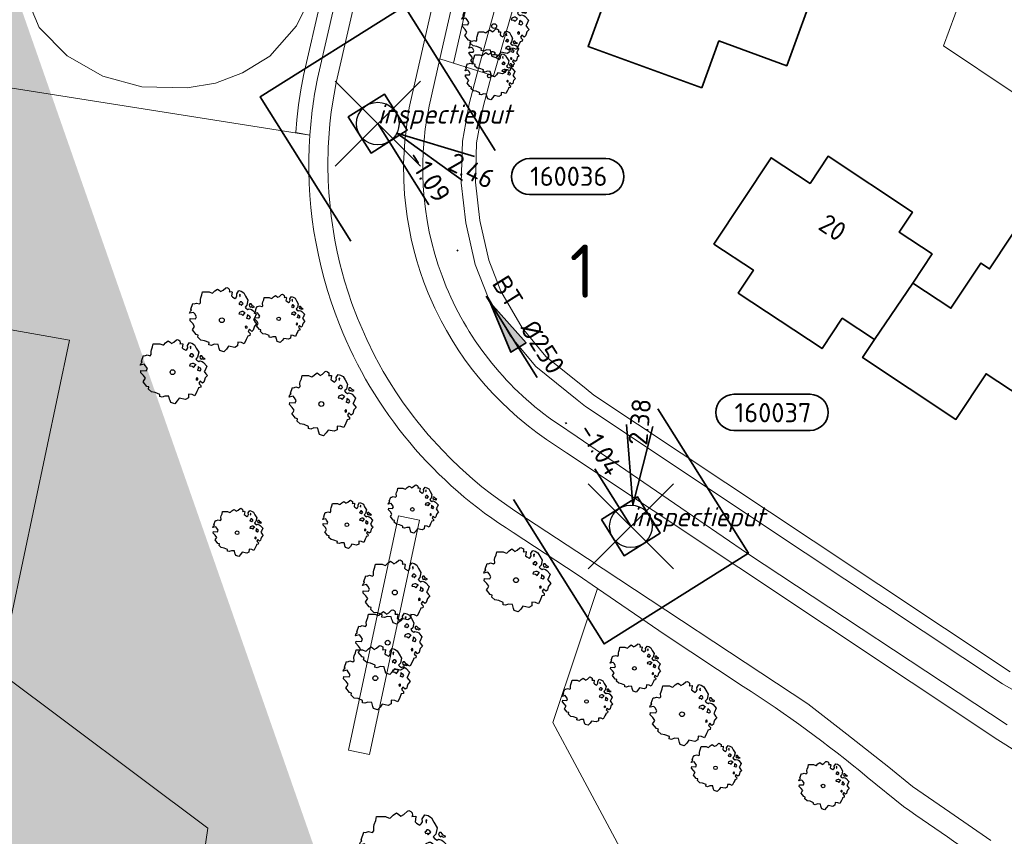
# Model space of a CAD drawing. Header units: metres. Extents: x 152391 to 157968, y 462336 to 467280.
# Tile 438 of 656: x 153961 to 154030, y 466392 to 466449. Entities that reach past the tile are written whole.
import ezdxf
from ezdxf.enums import TextEntityAlignment as Align

# ---------------------------------------------------------------- set-up
doc = ezdxf.new("R2010")
doc.units = ezdxf.units.M
doc.header["$LTSCALE"] = 0.75
doc.header["$PDMODE"] = 3
doc.header["$PDSIZE"] = 3
doc.linetypes.add('RI-VWA_BETON', pattern=[19, 9, -5, 0, -5])
doc.layers.get('0').update_dxf_attribs({"lineweight": 25})
doc.layers.get('defpoints').update_dxf_attribs({"lineweight": 25})
for name, color, linetype, lineweight in [('B-GV-GR-BOOM-S', 252, 'Continuous', 25), ('B-WE-GR-BEPLANTING_CULTUUR_BOSPLANTSOEN-GV', 251, 'Continuous', 18), ('B-WE-GR-GROENVOORZIENING-GV', 251, 'Continuous', 18), ('B-WE-GR-HAAG-GV', 251, 'Continuous', 13), ('B-WE-GR-HOUTOPSTAND_LOOF-GV', 251, 'Continuous', 13), ('B-WE-OG-BEBOUWING-GV', 6, 'Continuous', 35), ('B-WE-OG-BEBOUWING-T18', 1, 'Continuous', 18), ('B-WE-OG-TERREIN_CULTUURSCHEIDING-GV', 251, 'Continuous', 18), ('B-WE-OG-WATER_SLOOT-GV', 251, 'Continuous', 18), ('B-WE-VH-VERHARDING_ASFALT-GV', 251, 'Continuous', 18), ('B-WE-VH-VERHARDING_BETONSTRAATSTEEN-GV', 251, 'Continuous', 18), ('N-OI-RI-T50', 130, 'Continuous', 50), ('N-OI-RI-VWA_PUTNUMMER-S @ 0.75', 36, 'Continuous', 35), ('N-OI-RI-VWA_RIOOLPUT_INSPECTIEPUT-S', 36, 'Continuous', 35), ('N-OI-RI-VWA_STROOMRICHTING-S @ 0.75', 36, 'Continuous', 35), ('N-OI-RI-VWA_TRANSPORTLEIDING_BETON_250-G', 36, 'RI-VWA_BETON', 35), ('N-RO-KG-GRENS_WERK-G', 7, 'XX-WERKGRENS', 35)]:
    doc.layers.add(name, color=color, linetype=linetype, lineweight=lineweight)
doc.layers.add('inspectieput', color=7, linetype='Continuous', plot=False)
doc.layers.add('X-XX-AL-TEKENBLAD_HULPLIJN-G', color=7, linetype='Continuous', lineweight=18, plot=False)
doc.styles.add('ARIAL', font='arialbd.ttf')
doc.styles.add('NLCS-ISO', font='isocpeur.ttf')
doc.styles.add('NLCS-ISO-M750-T18', font='NLCS-ISO.ttf', dxfattribs={"height": 1.35})
doc.styles.add('NLCS-ISO-M750-T18_CURSIEF', font='NLCS-ISO.ttf', dxfattribs={"oblique": 15, "height": 1.35})
doc.styles.add('NLCS-ISO-M750-T50', font='NLCS-ISO.ttf', dxfattribs={"height": 3.75})
doc.linetypes.add('XX-WERKGRENS', pattern='A,0,[137,NLCS.SHX,S=0.1,R=0,X=-1.1,Y=-1.35],-6', length=6)

# ---------------------------------------------------------------- blocks, each defined once
blk = doc.blocks.new('*U101')
at = {"ltscale": 0.1}
blk.add_hatch(color=256, dxfattribs=at).paths.add_polyline_path([(-2.5, 0), (2.5, -0.833), (2.5, 0.833)])
at = {"ltscale": 0.1, "flags": 128}
blk.add_lwpolyline([(-2.5, 0), (2.5, -0.833), (2.5, 0.833)], close=True, dxfattribs=at)
at = {"ltscale": 0.1, "style": 'NLCS-ISO'}
for tag, p in [('MAT', (-1, 0.5)), ('BOBL', (-12.986, 0))]:
    blk.add_attdef(tag, text='', height=1.8, dxfattribs=at).set_placement(p, align=Align.BOTTOM_RIGHT)
for tag, p in [('DIA', (1, 0.5)), ('BOBR', (12.04, 0))]:
    blk.add_attdef(tag, text='', height=1.8, dxfattribs=at).set_placement(p, align=Align.BOTTOM_LEFT)
at = {"layer": 'defpoints', "ltscale": 0.1, "style": 'NLCS-ISO', "flags": 1}
blk.add_attdef('JVA', text='', height=1.8, dxfattribs=at).set_placement((0, -1), align=Align.TOP_CENTER)
blk = doc.blocks.new('B-SRI-PUT_VWA-SO')
at = {"flags": 128}
blk.add_lwpolyline([(-2, 2), (2, 2), (2, -2), (-2, -2)], close=True, dxfattribs=at)
at = {"lineweight": -3, "flags": 128}
blk.add_lwpolyline([(2, -2), (2, 2), (-2, 2), (-2, -2)], close=True, dxfattribs=at)
at = {"lineweight": -3}
blk.add_circle((0, 0), 2, dxfattribs=at)
blk = doc.blocks.new('*U237')
for q in [(-0.422, 9.573), (2.068, 9.356)]:
    blk.add_line((0.173, 1.992), q)
blk.add_lwpolyline([(16.81, 12.391), (9.652, 12.391, 1), (9.652, 9.007), (16.81, 9.007, 1)], format="xyb", close=True)
at = {"ltscale": 0.1, "style": 'NLCS-ISO'}
blk.add_attdef('PUTHGT', text='', height=1.8, rotation=85.02981, dxfattribs=at).set_placement((0.635, 7.622), align=Align.MIDDLE_LEFT)
blk.add_attdef('PUTNR', text='', height=1.8, dxfattribs=at).set_placement((13.333, 10.667), align=Align.MIDDLE_CENTER)
blk = doc.blocks.new('*U236')
for q in [(7.957, -5.339), (9.067, -3.099)]:
    blk.add_line((1.792, -0.888), q)
blk.add_lwpolyline([(21.399, -6.668), (14.241, -6.668, -1), (14.241, -3.284), (21.399, -3.284, -1)], format="xyb", close=True)
at = {"ltscale": 0.1, "style": 'NLCS-ISO'}
blk.add_attdef('PUTHGT', text='', height=1.8, rotation=333.63607, dxfattribs=at).set_placement((6.84, -3.421), align=Align.MIDDLE_LEFT)
blk.add_attdef('PUTNR', text='', height=1.8, dxfattribs=at).set_placement((17.923, -3.144), align=Align.MIDDLE_CENTER)
blk = doc.blocks.new('wg')
at = {"layer": 'N-RO-KG-GRENS_WERK-G', "ltscale": 0.5, "flags": 128}
blk.add_lwpolyline([(6, 6), (-6, 6), (-6, -6), (6, -6)], dxfattribs=at)
blk = doc.blocks.new('ACMAP_ANN_TEMPLATE_type knoop')
at = {"layer": 'defpoints', "style": 'NLCS-ISO-M750-T18_CURSIEF', "oblique": 15}
blk.add_attdef('type_knoop', (0, 0), '', height=1.35, dxfattribs=at)
blk = doc.blocks.new('SGR-BOOM_21_30')
at = {"linetype": 'Continuous'}
for p, q in [((-1.051, 1.335), (-1.016, 1.499)), ((-1.016, 1.499), (-0.668, 1.499)), ((-0.668, 1.499), (-0.516, 1.433)), ((-0.516, 1.433), (-0.47, 1.45)), ((-0.47, 1.45), (-0.365, 1.548)), ((-0.365, 1.548), (-0.226, 1.647)), ((-0.226, 1.647), (-0.133, 1.581)), ((-0.133, 1.581), (-0.063, 1.515)), ((-0.063, 1.515), (0.065, 1.581)), ((0.065, 1.581), (0.205, 1.712)), ((0.205, 1.712), (0.263, 1.729)), ((0.263, 1.729), (0.333, 1.696)), ((0.333, 1.696), (0.391, 1.647)), ((0.402, 1.532), (0.379, 1.499)), ((0.379, 1.499), (0.53, 1.515)), ((0.391, 1.647), (0.402, 1.532)), ((0.542, 1.483), (0.507, 1.285)), ((0.53, 1.515), (0.542, 1.483)), ((0.786, 1.4), (0.891, 1.565)), ((0.798, 1.285), (0.786, 1.4)), ((0.891, 1.565), (1.019, 1.532)), ((1.019, 1.532), (1.158, 1.45)), ((1.158, 1.45), (1.251, 1.269)), ((-1.633, 0.579), (-1.528, 0.875)), ((-1.528, 0.875), (-1.458, 0.858)), ((-1.458, 0.858), (-1.342, 0.908)), ((-1.342, 0.908), (-1.179, 0.858)), ((-1.179, 0.858), (-1.121, 0.924)), ((-1.133, 1.088), (-1.109, 1.187)), ((-1.121, 0.924), (-1.133, 1.088)), ((-1.109, 1.187), (-1.051, 1.335)), ((0.507, 1.285), (0.565, 1.236)), ((0.565, 1.236), (0.693, 1.154)), ((0.693, 1.154), (0.751, 1.203)), ((0.751, 1.203), (0.798, 1.285)), ((0.937, 0.908), (0.891, 0.875)), ((0.891, 0.875), (0.926, 0.825)), ((0.972, 1.368), (0.926, 1.335)), ((0.926, 1.335), (0.949, 1.253)), ((0.926, 0.825), (0.984, 0.842)), ((0.972, 0.973), (0.937, 0.908)), ((0.949, 1.253), (0.961, 1.236)), ((0.961, 1.269), (0.972, 1.368)), ((1.03, 0.973), (0.972, 0.973)), ((0.984, 0.842), (1.03, 0.776)), ((1.077, 0.94), (1.03, 0.973)), ((1.03, 0.776), (1.077, 0.842)), ((1.124, 0.875), (1.077, 0.94)), ((1.077, 0.842), (1.124, 0.875)), ((1.321, 0.793), (1.228, 0.694)), ((1.228, 0.694), (1.275, 0.628)), ((1.251, 1.269), (1.379, 1.055)), ((1.379, 1.055), (1.321, 0.793)), ((1.472, 0.858), (1.438, 0.809)), ((1.438, 0.809), (1.461, 0.743)), ((1.461, 0.743), (1.531, 0.694)), ((1.542, 0.858), (1.472, 0.858)), ((1.531, 0.727), (1.635, 0.678)), ((1.531, 0.694), (1.542, 0.727)), ((1.624, 0.76), (1.542, 0.858)), ((1.728, 0.71), (1.624, 0.76)), ((1.635, 0.678), (1.728, 0.71)), ((-1.703, 0.365), (-1.656, 0.48)), ((-1.493, 0.415), (-1.703, 0.365)), ((-1.679, -0.029), (-1.668, 0.086)), ((-1.668, 0.086), (-1.389, 0.07)), ((-1.656, 0.48), (-1.598, 0.53)), ((-1.598, 0.53), (-1.633, 0.579)), ((-1.423, 0.333), (-1.493, 0.415)), ((-1.33, 0.185), (-1.423, 0.333)), ((-1.389, 0.07), (-1.33, 0.185)), ((0.926, 0.415), (0.891, 0.333)), ((0.891, 0.333), (1.03, 0.316)), ((1.054, 0.464), (0.926, 0.415)), ((1.03, 0.316), (1.112, 0.251)), ((1.112, 0.464), (1.054, 0.464)), ((1.217, 0.398), (1.112, 0.464)), ((1.112, 0.251), (1.205, 0.365)), ((1.205, 0.365), (1.24, 0.415)), ((1.275, 0.628), (1.379, 0.563)), ((1.344, 0.185), (1.31, 0.103)), ((1.434, 0.049), (1.31, 0.103)), ((1.356, 0.3), (1.344, 0.234)), ((1.344, 0.234), (1.344, 0.185)), ((1.426, 0.234), (1.356, 0.3)), ((1.379, 0.563), (1.438, 0.595)), ((1.472, 0.201), (1.426, 0.234)), ((1.434, 0.049), (1.507, 0.136)), ((1.438, 0.595), (1.565, 0.563)), ((1.507, 0.136), (1.472, 0.201)), ((1.565, 0.563), (1.635, 0.513)), ((1.635, 0.513), (1.81, 0.316)), ((1.717, 0.103), (1.67, 0.037)), ((1.67, 0.037), (1.763, -0.094)), ((1.81, 0.316), (1.717, 0.103)), ((-1.54, -0.177), (-1.679, -0.029)), ((-1.551, -0.505), (-1.493, -0.423)), ((-1.354, -0.752), (-1.551, -0.505)), ((-1.435, -0.324), (-1.54, -0.177)), ((-1.493, -0.423), (-1.435, -0.324)), ((1.286, -0.292), (1.24, -0.357)), ((1.24, -0.357), (1.251, -0.423)), ((1.263, -0.423), (1.333, -0.407)), ((1.333, -0.341), (1.286, -0.292)), ((1.333, -0.407), (1.333, -0.341)), ((1.461, -0.472), (1.391, -0.587)), ((1.391, -0.587), (1.426, -0.637)), ((1.426, -0.637), (1.496, -0.702)), ((1.577, -0.587), (1.461, -0.472)), ((1.658, -0.522), (1.577, -0.587)), ((1.682, -0.423), (1.658, -0.522)), ((1.717, -0.308), (1.682, -0.423)), ((1.845, -0.177), (1.717, -0.308)), ((1.763, -0.094), (1.845, -0.177)), ((-1.249, -0.784), (-1.354, -0.752)), ((-1.272, -0.899), (-1.249, -0.784)), ((-1.109, -1.047), (-1.272, -0.899)), ((-0.912, -1.08), (-1.109, -1.047)), ((-0.668, -1.179), (-0.912, -1.08)), ((-0.679, -1.294), (-0.668, -1.179)), ((-0.551, -1.326), (-0.679, -1.294)), ((-0.4, -1.261), (-0.551, -1.326)), ((-0.191, -1.277), (-0.4, -1.261)), ((-0.156, -1.425), (-0.191, -1.277)), ((0.356, -1.376), (0.251, -1.524)), ((0.682, -1.441), (0.356, -1.376)), ((0.833, -1.359), (0.682, -1.441)), ((0.844, -1.162), (0.833, -1.359)), ((1.03, -1.179), (0.844, -1.162)), ((1.182, -1.244), (1.03, -1.179)), ((1.286, -1.014), (1.182, -1.244)), ((1.356, -0.883), (1.286, -1.014)), ((1.368, -0.834), (1.356, -0.883)), ((1.484, -0.801), (1.368, -0.834)), ((1.496, -0.702), (1.484, -0.801)), ((-0.133, -1.491), (-0.156, -1.425)), ((-0.098, -1.606), (-0.133, -1.491)), ((0.112, -1.671), (-0.098, -1.606)), ((0.251, -1.524), (0.112, -1.671))]:
    blk.add_line(p, q, dxfattribs=at)
blk.add_circle((0, 0), 0.126, dxfattribs=at)
blk = doc.blocks.new('SGR-BOOM_31_50')
at = {"linetype": 'Continuous'}
for p, q in [((-0.487, 2.064), (-0.301, 2.196)), ((-0.301, 2.196), (-0.177, 2.108)), ((-0.177, 2.108), (-0.084, 2.02)), ((-0.084, 2.02), (0.087, 2.108)), ((0.087, 2.108), (0.273, 2.283)), ((0.273, 2.283), (0.351, 2.305)), ((0.351, 2.305), (0.444, 2.261)), ((0.444, 2.261), (0.521, 2.196)), ((0.521, 2.196), (0.537, 2.042)), ((1.048, 1.867), (1.188, 2.086)), ((1.188, 2.086), (1.358, 2.042)), ((-1.51, 1.451), (-1.479, 1.582)), ((-1.495, 1.232), (-1.51, 1.451)), ((-1.479, 1.582), (-1.402, 1.78)), ((-1.402, 1.78), (-1.355, 1.999)), ((-1.355, 1.999), (-0.89, 1.999)), ((-0.89, 1.999), (-0.688, 1.911)), ((-0.688, 1.911), (-0.626, 1.933)), ((-0.626, 1.933), (-0.487, 2.064)), ((0.537, 2.042), (0.506, 1.999)), ((0.506, 1.999), (0.707, 2.02)), ((0.723, 1.977), (0.676, 1.714)), ((0.676, 1.714), (0.754, 1.648)), ((0.707, 2.02), (0.723, 1.977)), ((0.754, 1.648), (0.924, 1.539)), ((0.924, 1.539), (1.002, 1.604)), ((1.002, 1.604), (1.064, 1.714)), ((1.064, 1.714), (1.048, 1.867)), ((1.296, 1.823), (1.234, 1.78)), ((1.234, 1.78), (1.265, 1.67)), ((1.265, 1.67), (1.281, 1.648)), ((1.281, 1.692), (1.296, 1.823)), ((1.358, 2.042), (1.545, 1.933)), ((1.545, 1.933), (1.669, 1.692)), ((1.669, 1.692), (1.839, 1.407)), ((1.839, 1.407), (1.762, 1.057)), ((-2.208, 0.641), (-2.131, 0.706)), ((-2.177, 0.772), (-2.038, 1.166)), ((-2.131, 0.706), (-2.177, 0.772)), ((-2.038, 1.166), (-1.944, 1.144)), ((-1.944, 1.144), (-1.789, 1.21)), ((-1.789, 1.21), (-1.572, 1.144)), ((-1.572, 1.144), (-1.495, 1.232)), ((1.25, 1.21), (1.188, 1.166)), ((1.188, 1.166), (1.234, 1.101)), ((1.234, 1.101), (1.312, 1.122)), ((1.296, 1.298), (1.25, 1.21)), ((1.374, 1.298), (1.296, 1.298)), ((1.312, 1.122), (1.374, 1.035)), ((1.436, 1.254), (1.374, 1.298)), ((1.374, 1.035), (1.436, 1.122)), ((1.498, 1.166), (1.436, 1.254)), ((1.436, 1.122), (1.498, 1.166)), ((1.762, 1.057), (1.638, 0.925)), ((1.638, 0.925), (1.7, 0.838)), ((1.7, 0.838), (1.839, 0.75)), ((1.839, 0.75), (1.917, 0.794)), ((1.963, 1.144), (1.917, 1.079)), ((1.917, 1.079), (1.948, 0.991)), ((1.917, 0.794), (2.087, 0.75)), ((1.948, 0.991), (2.041, 0.925)), ((2.056, 1.144), (1.963, 1.144)), ((2.041, 0.969), (2.18, 0.903)), ((2.041, 0.925), (2.056, 0.969)), ((2.165, 1.013), (2.056, 1.144)), ((2.087, 0.75), (2.18, 0.684)), ((2.304, 0.947), (2.165, 1.013)), ((2.18, 0.903), (2.304, 0.947)), ((-2.27, 0.487), (-2.208, 0.641)), ((-1.991, 0.553), (-2.27, 0.487)), ((-2.239, -0.038), (-2.224, 0.115)), ((-2.224, 0.115), (-1.851, 0.093)), ((-1.898, 0.444), (-1.991, 0.553)), ((-1.774, 0.246), (-1.898, 0.444)), ((-1.851, 0.093), (-1.774, 0.246)), ((1.234, 0.553), (1.188, 0.444)), ((1.188, 0.444), (1.374, 0.422)), ((1.405, 0.619), (1.234, 0.553)), ((1.374, 0.422), (1.483, 0.334)), ((1.483, 0.619), (1.405, 0.619)), ((1.622, 0.531), (1.483, 0.619)), ((1.483, 0.334), (1.607, 0.487)), ((1.607, 0.487), (1.653, 0.553)), ((1.793, 0.246), (1.746, 0.137)), ((1.911, 0.065), (1.746, 0.137)), ((1.808, 0.4), (1.793, 0.312)), ((1.793, 0.312), (1.793, 0.246)), ((1.901, 0.312), (1.808, 0.4)), ((1.963, 0.268), (1.901, 0.312)), ((1.911, 0.065), (2.01, 0.181)), ((2.01, 0.181), (1.963, 0.268)), ((2.18, 0.684), (2.413, 0.422)), ((2.289, 0.137), (2.227, 0.049)), ((2.227, 0.049), (2.351, -0.126)), ((2.413, 0.422), (2.289, 0.137)), ((-2.053, -0.235), (-2.239, -0.038)), ((-2.069, -0.673), (-1.991, -0.564)), ((-1.805, -1.002), (-2.069, -0.673)), ((-1.913, -0.433), (-2.053, -0.235)), ((-1.991, -0.564), (-1.913, -0.433)), ((1.715, -0.389), (1.653, -0.476)), ((1.653, -0.476), (1.669, -0.564)), ((1.684, -0.564), (1.777, -0.542)), ((1.777, -0.454), (1.715, -0.389)), ((1.777, -0.542), (1.777, -0.454)), ((1.948, -0.63), (1.855, -0.783)), ((2.103, -0.783), (1.948, -0.63)), ((2.242, -0.564), (2.211, -0.695)), ((2.289, -0.411), (2.242, -0.564)), ((2.459, -0.235), (2.289, -0.411)), ((2.351, -0.126), (2.459, -0.235)), ((-1.665, -1.046), (-1.805, -1.002)), ((-1.696, -1.199), (-1.665, -1.046)), ((-1.479, -1.396), (-1.696, -1.199)), ((1.715, -1.352), (1.576, -1.659)), ((1.808, -1.177), (1.715, -1.352)), ((1.824, -1.112), (1.808, -1.177)), ((1.979, -1.068), (1.824, -1.112)), ((1.855, -0.783), (1.901, -0.849)), ((1.901, -0.849), (1.994, -0.936)), ((1.994, -0.936), (1.979, -1.068)), ((2.211, -0.695), (2.103, -0.783)), ((-1.216, -1.44), (-1.479, -1.396)), ((-0.89, -1.571), (-1.216, -1.44)), ((-0.906, -1.725), (-0.89, -1.571)), ((-0.735, -1.769), (-0.906, -1.725)), ((-0.533, -1.681), (-0.735, -1.769)), ((-0.254, -1.703), (-0.533, -1.681)), ((-0.208, -1.9), (-0.254, -1.703)), ((-0.177, -1.988), (-0.208, -1.9)), ((-0.13, -2.141), (-0.177, -1.988)), ((0.335, -2.031), (0.149, -2.229)), ((0.475, -1.834), (0.335, -2.031)), ((0.909, -1.922), (0.475, -1.834)), ((1.11, -1.812), (0.909, -1.922)), ((1.126, -1.55), (1.11, -1.812)), ((1.374, -1.571), (1.126, -1.55)), ((1.576, -1.659), (1.374, -1.571)), ((0.149, -2.229), (-0.13, -2.141))]:
    blk.add_line(p, q, dxfattribs=at)
blk.add_circle((0, 0), 0.169, dxfattribs=at)
blk = doc.blocks.new('SGR-BOOM_50_100')
at = {"linetype": 'Continuous'}
for p, q in [((-0.649, 2.752), (-0.401, 2.928)), ((-0.401, 2.928), (-0.236, 2.811)), ((-0.236, 2.811), (-0.112, 2.694)), ((-0.112, 2.694), (0.116, 2.811)), ((0.116, 2.811), (0.364, 3.044)), ((0.364, 3.044), (0.467, 3.074)), ((0.467, 3.074), (0.591, 3.015)), ((0.591, 3.015), (0.695, 2.928)), ((0.695, 2.928), (0.715, 2.723)), ((1.398, 2.49), (1.584, 2.782)), ((1.584, 2.782), (1.811, 2.723)), ((-2.014, 1.935), (-1.972, 2.11)), ((-1.972, 2.11), (-1.869, 2.373)), ((-1.869, 2.373), (-1.807, 2.665)), ((-1.807, 2.665), (-1.187, 2.665)), ((-1.187, 2.665), (-0.918, 2.548)), ((-0.918, 2.548), (-0.835, 2.577)), ((-0.835, 2.577), (-0.649, 2.752)), ((0.715, 2.723), (0.674, 2.665)), ((0.674, 2.665), (0.943, 2.694)), ((0.964, 2.636), (0.902, 2.285)), ((0.902, 2.285), (1.005, 2.198)), ((0.943, 2.694), (0.964, 2.636)), ((1.005, 2.198), (1.232, 2.052)), ((1.232, 2.052), (1.336, 2.139)), ((1.336, 2.139), (1.418, 2.285)), ((1.418, 2.285), (1.398, 2.49)), ((1.729, 2.431), (1.646, 2.373)), ((1.646, 2.373), (1.687, 2.227)), ((1.687, 2.227), (1.708, 2.198)), ((1.708, 2.256), (1.729, 2.431)), ((1.811, 2.723), (2.059, 2.577)), ((2.059, 2.577), (2.225, 2.256)), ((2.225, 2.256), (2.452, 1.876)), ((-2.903, 1.029), (-2.717, 1.555)), ((-2.717, 1.555), (-2.593, 1.526)), ((-2.593, 1.526), (-2.386, 1.613)), ((-2.386, 1.613), (-2.096, 1.526)), ((-2.096, 1.526), (-1.993, 1.643)), ((-1.993, 1.643), (-2.014, 1.935)), ((1.667, 1.613), (1.584, 1.555)), ((1.584, 1.555), (1.646, 1.467)), ((1.646, 1.467), (1.749, 1.497)), ((1.729, 1.73), (1.667, 1.613)), ((1.832, 1.73), (1.729, 1.73)), ((1.749, 1.497), (1.832, 1.38)), ((1.915, 1.672), (1.832, 1.73)), ((1.832, 1.38), (1.915, 1.497)), ((1.997, 1.555), (1.915, 1.672)), ((1.915, 1.497), (1.997, 1.555)), ((2.349, 1.409), (2.183, 1.234)), ((2.452, 1.876), (2.349, 1.409)), ((2.618, 1.526), (2.556, 1.438)), ((2.556, 1.438), (2.597, 1.321)), ((2.742, 1.526), (2.618, 1.526)), ((2.886, 1.351), (2.742, 1.526)), ((-3.027, 0.65), (-2.944, 0.854)), ((-2.655, 0.737), (-3.027, 0.65)), ((-2.944, 0.854), (-2.841, 0.942)), ((-2.841, 0.942), (-2.903, 1.029)), ((-2.531, 0.591), (-2.655, 0.737)), ((1.646, 0.737), (1.584, 0.591)), ((1.873, 0.825), (1.646, 0.737)), ((1.977, 0.825), (1.873, 0.825)), ((2.163, 0.708), (1.977, 0.825)), ((2.142, 0.65), (2.204, 0.737)), ((2.183, 1.234), (2.266, 1.117)), ((2.266, 1.117), (2.452, 1)), ((2.452, 1), (2.556, 1.059)), ((2.556, 1.059), (2.783, 1)), ((2.597, 1.321), (2.721, 1.234)), ((2.721, 1.292), (2.907, 1.205)), ((2.721, 1.234), (2.742, 1.292)), ((2.783, 1), (2.907, 0.913)), ((3.072, 1.263), (2.886, 1.351)), ((2.907, 1.205), (3.072, 1.263)), ((2.907, 0.913), (3.217, 0.562)), ((-2.985, -0.051), (-2.965, 0.153)), ((-2.965, 0.153), (-2.469, 0.124)), ((-2.365, 0.329), (-2.531, 0.591)), ((-2.469, 0.124), (-2.365, 0.329)), ((1.584, 0.591), (1.832, 0.562)), ((1.832, 0.562), (1.977, 0.445)), ((1.977, 0.445), (2.142, 0.65)), ((2.39, 0.329), (2.328, 0.183)), ((2.549, 0.087), (2.328, 0.183)), ((2.411, 0.533), (2.39, 0.416)), ((2.39, 0.416), (2.39, 0.329)), ((2.535, 0.416), (2.411, 0.533)), ((2.618, 0.358), (2.535, 0.416)), ((2.549, 0.087), (2.68, 0.241)), ((2.68, 0.241), (2.618, 0.358)), ((3.052, 0.183), (2.969, 0.066)), ((2.969, 0.066), (3.135, -0.168)), ((3.217, 0.562), (3.052, 0.183)), ((-2.737, -0.314), (-2.985, -0.051)), ((-2.551, -0.577), (-2.737, -0.314)), ((-2.655, -0.752), (-2.551, -0.577)), ((2.287, -0.518), (2.204, -0.635)), ((2.204, -0.635), (2.225, -0.752)), ((2.37, -0.606), (2.287, -0.518)), ((2.37, -0.723), (2.37, -0.606)), ((3.052, -0.548), (2.99, -0.752)), ((3.279, -0.314), (3.052, -0.548)), ((3.135, -0.168), (3.279, -0.314)), ((-2.758, -0.898), (-2.655, -0.752)), ((-2.407, -1.336), (-2.758, -0.898)), ((-2.22, -1.394), (-2.407, -1.336)), ((2.245, -0.752), (2.37, -0.723)), ((2.597, -0.84), (2.473, -1.044)), ((2.473, -1.044), (2.535, -1.132)), ((2.535, -1.132), (2.659, -1.248)), ((2.804, -1.044), (2.597, -0.84)), ((2.659, -1.248), (2.638, -1.424)), ((2.948, -0.927), (2.804, -1.044)), ((2.99, -0.752), (2.948, -0.927)), ((-2.262, -1.599), (-2.22, -1.394)), ((-1.972, -1.862), (-2.262, -1.599)), ((-1.621, -1.92), (-1.972, -1.862)), ((-1.187, -2.095), (-1.621, -1.92)), ((1.501, -2.066), (1.48, -2.417)), ((1.832, -2.095), (1.501, -2.066)), ((2.287, -1.803), (2.101, -2.212)), ((2.411, -1.57), (2.287, -1.803)), ((2.432, -1.482), (2.411, -1.57)), ((2.638, -1.424), (2.432, -1.482)), ((-1.207, -2.3), (-1.187, -2.095)), ((-0.98, -2.358), (-1.207, -2.3)), ((-0.711, -2.241), (-0.98, -2.358)), ((-0.339, -2.271), (-0.711, -2.241)), ((-0.277, -2.533), (-0.339, -2.271)), ((-0.236, -2.65), (-0.277, -2.533)), ((-0.174, -2.855), (-0.236, -2.65)), ((0.447, -2.709), (0.199, -2.971)), ((0.633, -2.446), (0.447, -2.709)), ((1.212, -2.563), (0.633, -2.446)), ((1.48, -2.417), (1.212, -2.563)), ((2.101, -2.212), (1.832, -2.095)), ((0.199, -2.971), (-0.174, -2.855))]:
    blk.add_line(p, q, dxfattribs=at)
blk.add_circle((0, 0), 0.225, dxfattribs=at)

msp = doc.modelspace()

# ---------------------------------------------------------------- linework, layer by layer
at = {"layer": 'B-WE-GR-BEPLANTING_CULTUUR_BOSPLANTSOEN-GV'}
for points in [[(154002.419, 466479.993), (153997.661, 466462.657), (153993.019, 466445.748), (153993.973, 466445.444), (153994.118, 466445.398), (154008.062, 466493.461), (154009.959, 466500), (154010.571, 466502.108), (154016.613, 466523.838), (154017.402, 466526.675), (154015.235, 466526.68), (154014.961, 466525.681), (154010.349, 466508.881), (154006.649, 466495.403)], [(153951.493, 466414.379), (153947.529, 466395.465), (153953.174, 466386.426), (153972.819, 466384.252), (153974.005, 466392.45), (153959.317, 466403.42), (153964.282, 466426.787), (153954.459, 466428.534)]]:
    msp.add_lwpolyline(points, close=True, dxfattribs=at)
for points in [[(154011.688, 466402.422), (154006.195, 466406.05), (154001.442, 466409.305), (154000, 466405.002), (153998.285, 466399.883), (154000, 466396.684), (154004.607, 466388.09), (154001.372, 466381.089), (154023.079, 466378.62), (154027.626, 466385.245), (154030.068, 466389.114)], [(154022.972, 466393.978), (154020.411, 466396.038)]]:
    msp.add_lwpolyline(points, dxfattribs=at)
for points in [[(154020.411, 466396.038, 0.03092), (154011.688, 466402.422)], [(154030.068, 466389.114, -0.007351), (154022.972, 466393.978)]]:
    msp.add_lwpolyline(points, format="xyb", dxfattribs=at)
at = {"layer": 'B-WE-GR-GROENVOORZIENING-GV'}
msp.add_lwpolyline([(154030.476, 466403.456), (154016.613, 466412.667), (154001.185, 466422.927), (154000.629, 466423.377), (153997.811, 466425.654), (153996.146, 466427.659), (153994.645, 466430.235), (153993.783, 466432.417), (153993.157, 466435.216), (153992.844, 466437.919), (153992.932, 466440.688), (153993.394, 466443.223), (153993.973, 466445.444), (153993.019, 466445.748), (153992.417, 466443.439), (153991.935, 466440.794), (153991.842, 466437.877), (153992.17, 466435.049), (153992.824, 466432.122), (153993.743, 466429.797), (153995.324, 466427.084), (153997.105, 466424.939), (154000, 466422.599), (154000.592, 466422.12), (154016.059, 466411.834), (154029.948, 466402.606), (154037.757, 466398.09)], dxfattribs=at)
at = {"layer": 'B-WE-GR-HAAG-GV'}
msp.add_lwpolyline([(154030.476, 466403.456), (154016.613, 466412.667), (154001.185, 466422.927), (154000.629, 466423.377), (153997.811, 466425.654), (153996.146, 466427.659), (153994.645, 466430.235), (153993.783, 466432.417), (153993.157, 466435.216), (153992.844, 466437.919), (153992.932, 466440.688), (153993.394, 466443.223), (153993.973, 466445.444), (153993.019, 466445.748), (153992.417, 466443.439), (153991.935, 466440.794), (153991.842, 466437.877), (153992.17, 466435.049), (153992.824, 466432.122), (153993.743, 466429.797), (153995.324, 466427.084), (153997.105, 466424.939), (154000, 466422.599), (154000.592, 466422.12), (154016.059, 466411.834), (154029.948, 466402.606), (154037.757, 466398.09)], dxfattribs=at)
at = {"layer": 'B-WE-GR-HOUTOPSTAND_LOOF-GV'}
msp.add_lwpolyline([(153985.383, 466397.625), (153988.903, 466414.117), (153987.437, 466414.431), (153983.917, 466397.939)], close=True, dxfattribs=at)
at = {"layer": 'B-WE-OG-BEBOUWING-GV'}
for points in [[(154008.782, 466444.553), (154009.986, 466447.857), (154014.761, 466446.117), (154016.909, 466452.007), (154012.123, 466453.752), (154012.534, 466454.878), (154004.089, 466457.956), (154002.278, 466452.987), (154002.721, 466452.825), (154000.77, 466447.474)], [(154023.63, 466430.816), (154024.988, 466432.865), (154022.664, 466434.405), (154023.596, 466435.811), (154017.663, 466439.742), (154016.396, 466437.828), (154013.659, 466439.642), (154009.633, 466433.565), (154012.412, 466431.724), (154011.341, 466430.108), (154017.24, 466426.2), (154018.66, 466428.343), (154020.935, 466426.836)], [(154023.63, 466430.816), (154020.935, 466426.836), (154020.097, 466425.571), (154026.662, 466421.221), (154028.791, 466424.434), (154031.321, 466422.757), (154037.8, 466432.536), (154032.04, 466436.352), (154029.035, 466431.816), (154028.42, 466432.223), (154026.311, 466429.04)]]:
    msp.add_lwpolyline(points, close=True, dxfattribs=at)
at = {"layer": 'B-WE-OG-TERREIN_CULTUURSCHEIDING-GV'}
for points in [[(153997.388, 466527.833), (153997.527, 466526.667), (153997.795, 466523.928), (153997.823, 466521.095), (153997.613, 466518.331), (153997.165, 466515.59), (153993.181, 466500), (153985.73, 466467.052), (153980.751, 466445.422), (153980.565, 466444.423), (153980.403, 466443.367), (153980.277, 466442.302), (153980.202, 466441.408), (153981.191, 466441.229)], [(154006.771, 466521.28), (154006.58, 466518.905), (154002.506, 466500.007), (154002.504, 466500), (154000, 466489), (153990.346, 466446.599)], [(153990.346, 466446.599), (153991.302, 466446.295), (153995.177, 466463.311), (153997.661, 466462.657), (154002.419, 466479.993), (153999.125, 466480.652), (154000.975, 466488.778), (154002.708, 466496.388), (154006.649, 466495.403), (154010.349, 466508.881), (154005.481, 466509.061), (154007.571, 466518.759), (154007.767, 466521.175)], [(153981.73, 466445.218), (153994.34, 466500), (153994.429, 466500.388), (153998.145, 466515.389)], [(153991.302, 466446.295), (153990.346, 466446.599), (153989.59, 466443.279)], [(154036.476, 466396.287), (154037.757, 466398.09), (154029.948, 466402.606), (154016.059, 466411.834), (154000.592, 466422.12), (154000, 466422.599), (153997.105, 466424.939), (153995.324, 466427.084), (153993.743, 466429.797), (153992.824, 466432.122), (153992.17, 466435.049), (153991.842, 466437.877), (153991.935, 466440.794), (153992.417, 466443.439), (153993.019, 466445.748), (153991.302, 466446.295)], [(153981.191, 466441.229), (153957.839, 466444.906), (153954.48, 466428.636), (153954.459, 466428.534), (153964.282, 466426.787), (153959.317, 466403.42), (153974.005, 466392.45), (153972.819, 466384.252)], [(153998.612, 466420.921), (154000, 466419.997), (154011.994, 466411.779), (154030.264, 466399.726)], [(153972.819, 466384.252), (154000, 466381.245), (154001.372, 466381.089), (154004.607, 466388.09), (154000, 466396.684), (153998.285, 466399.883), (154000, 466405.002), (154001.442, 466409.305), (154000, 466410.293), (153995.514, 466413.255)]]:
    msp.add_lwpolyline(points, dxfattribs=at)
for points in [[(153981.191, 466441.229), (153980.202, 466441.408), (153980.277, 466442.302), (153980.403, 466443.367), (153980.565, 466444.423), (153980.751, 466445.422), (153985.73, 466467.052), (153985.248, 466466.514), (153981.227, 466450.91), (153980.265, 466448.917), (153978.374, 466446.786), (153976.449, 466445.617), (153974.559, 466444.895), (153972.566, 466444.551), (153969.369, 466444.62), (153966.619, 466445.376), (153964.11, 466446.819), (153962.151, 466448.812), (153961.051, 466451.459), (153960.57, 466453.83), (153960.501, 466455.995), (153960.495, 466457.77), (153957.839, 466444.906)], [(153997.661, 466462.657), (153995.177, 466463.311), (153991.302, 466446.295), (153993.019, 466445.748)], [(153985.383, 466397.625), (153983.917, 466397.939), (153987.437, 466414.431), (153988.903, 466414.117)]]:
    msp.add_lwpolyline(points, close=True, dxfattribs=at)
for points in [[(153981.191, 466441.229, -0.032817), (153981.73, 466445.218)], [(153989.59, 466443.279, 0.150096), (153990.798, 466430.554)], [(153983.276, 466427.888, -0.1122), (153981.191, 466441.229)], [(153990.798, 466430.554, 0.145528), (153998.612, 466420.921)], [(153995.514, 466413.255, -0.160436), (153983.276, 466427.888)]]:
    msp.add_lwpolyline(points, format="xyb", dxfattribs=at)
at = {"layer": 'B-WE-OG-WATER_SLOOT-GV'}
msp.add_lwpolyline([(153961.051, 466451.459), (153962.151, 466448.812), (153964.11, 466446.819), (153966.619, 466445.376), (153969.369, 466444.62), (153972.566, 466444.551), (153974.559, 466444.895), (153976.449, 466445.617), (153978.374, 466446.786), (153980.265, 466448.917), (153981.227, 466450.91)], dxfattribs=at)
at = {"layer": 'B-WE-VH-VERHARDING_ASFALT-GV'}
for points in [[(153989.59, 466443.279), (153990.346, 466446.599), (154000, 466489), (154002.504, 466500), (154002.506, 466500.007), (154006.58, 466518.905), (154006.771, 466521.28), (154006.776, 466523.305), (154006.713, 466524.816), (154006.593, 466526.327), (154006.482, 466527.332), (154006.349, 466528.332), (154006.042, 466530.078), (154005.727, 466531.558), (154005.465, 466532.607)], [(153998.145, 466515.389), (153994.429, 466500.388), (153994.34, 466500), (153981.73, 466445.218)], [(154033.765, 466396.046), (154029.602, 466398.669), (153999.251, 466418.869), (153997.856, 466419.803), (153997.202, 466420.265), (153996.571, 466420.749), (153995.811, 466421.376), (153995.22, 466421.905), (153994.647, 466422.451), (153994.091, 466423.02), (153993.562, 466423.603), (153993.047, 466424.207), (153992.553, 466424.829), (153992.082, 466425.465), (153991.633, 466426.118), (153991.207, 466426.789), (153990.807, 466427.469), (153990.425, 466428.167), (153989.985, 466429.051), (153989.518, 466430.096), (153989.22, 466430.878), (153988.958, 466431.625), (153988.727, 466432.38), (153988.518, 466433.145), (153988.331, 466433.918), (153988.176, 466434.696), (153988.047, 466435.478), (153987.94, 466436.26), (153987.865, 466437.047), (153987.807, 466438.034), (153987.793, 466439.225), (153987.82, 466440.016), (153987.869, 466440.807), (153988.056, 466442.38), (153988.189, 466443.163), (153988.273, 466443.563), (154001.185, 466500.296)], [(154001.185, 466500.296), (153988.273, 466443.563), (153988.189, 466443.163), (153988.056, 466442.38), (153987.869, 466440.807), (153987.82, 466440.016), (153987.793, 466439.225), (153987.807, 466438.034), (153987.865, 466437.047), (153987.94, 466436.26), (153988.047, 466435.478), (153988.176, 466434.696), (153988.331, 466433.918), (153988.518, 466433.145), (153988.727, 466432.38), (153988.958, 466431.625), (153989.22, 466430.878), (153989.518, 466430.096), (153989.985, 466429.051), (153990.425, 466428.167), (153990.807, 466427.469), (153991.207, 466426.789), (153991.633, 466426.118), (153992.082, 466425.465), (153992.553, 466424.829), (153993.047, 466424.207), (153993.562, 466423.603), (153994.091, 466423.02), (153994.647, 466422.451), (153995.22, 466421.905), (153995.811, 466421.376), (153996.571, 466420.749), (153997.202, 466420.265), (153997.856, 466419.803), (153999.251, 466418.869), (154029.602, 466398.669), (154033.765, 466396.046)], [(153995.74, 466500.078), (153983.047, 466444.936), (153982.896, 466444.123), (153982.705, 466442.869), (153982.611, 466442.034), (153982.491, 466440.349), (153982.469, 466439.087), (153982.491, 466438.034), (153982.536, 466437.189), (153982.696, 466435.514), (153982.953, 466433.847), (153983.118, 466433.02), (153983.309, 466432.198), (153983.638, 466430.976), (153983.887, 466430.176), (153984.158, 466429.376), (153984.54, 466428.336), (153985.193, 466426.843), (153985.753, 466425.709), (153986.362, 466424.598), (153986.793, 466423.874), (153987.247, 466423.163), (153987.718, 466422.465), (153988.465, 466421.447), (153988.722, 466421.109), (153989.527, 466420.14), (153990.518, 466419.043), (153991.109, 466418.438), (153991.718, 466417.856), (153992.66, 466417.011), (153993.309, 466416.474), (153993.971, 466415.954), (153994.651, 466415.451), (153995.691, 466414.74), (154000.745, 466411.42), (154016.251, 466401.188), (154018.987, 466399.05), (154021.951, 466396.729), (154023.616, 466395.375), (154026.226, 466393.574), (154029.122, 466391.581)], [(154029.122, 466391.581), (154026.226, 466393.574), (154023.616, 466395.375), (154021.951, 466396.729), (154018.987, 466399.05), (154016.251, 466401.188), (154000.745, 466411.42), (153995.691, 466414.74), (153994.651, 466415.451), (153993.971, 466415.954), (153993.309, 466416.474), (153992.66, 466417.011), (153991.718, 466417.856), (153991.109, 466418.438), (153990.518, 466419.043), (153989.527, 466420.14), (153988.722, 466421.109), (153988.465, 466421.447), (153987.718, 466422.465), (153987.247, 466423.163), (153986.793, 466423.874), (153986.362, 466424.598), (153985.753, 466425.709), (153985.193, 466426.843), (153984.54, 466428.336), (153984.158, 466429.376), (153983.887, 466430.176), (153983.638, 466430.976), (153983.309, 466432.198), (153983.118, 466433.02), (153982.953, 466433.847), (153982.696, 466435.514), (153982.536, 466437.189), (153982.491, 466438.034), (153982.469, 466439.087), (153982.491, 466440.349), (153982.611, 466442.034), (153982.705, 466442.869), (153982.896, 466444.123), (153983.047, 466444.936), (153995.74, 466500.078)], [(154030.264, 466399.726), (154011.994, 466411.779), (154000, 466419.997), (153998.612, 466420.921)], [(153995.514, 466413.255), (154000, 466410.293), (154001.442, 466409.305), (154006.195, 466406.05), (154011.688, 466402.422)], [(154020.411, 466396.038), (154022.972, 466393.978)]]:
    msp.add_lwpolyline(points, dxfattribs=at)
for points in [[(153981.73, 466445.218, 0.032817), (153981.191, 466441.229)], [(153990.798, 466430.554, -0.150096), (153989.59, 466443.279)], [(153981.191, 466441.229, 0.1122), (153983.276, 466427.888)], [(153998.612, 466420.921, -0.145528), (153990.798, 466430.554)], [(153983.276, 466427.888, 0.160436), (153995.514, 466413.255)], [(154011.688, 466402.422, -0.03092), (154020.411, 466396.038)], [(154022.972, 466393.978, 0.007351), (154030.068, 466389.114)]]:
    msp.add_lwpolyline(points, format="xyb", dxfattribs=at)
at = {"layer": 'B-WE-VH-VERHARDING_BETONSTRAATSTEEN-GV'}
msp.add_lwpolyline([(154032.29, 466450.574), (154029.166, 466451.63), (154027.669, 466452.136), (154027.389, 466451.867), (154025.778, 466447.508), (154030.697, 466444.227)], dxfattribs=at)
at = {"layer": 'inspectieput'}
for p in [(153985.97, 466442.04), (154003.79, 466413.69)]:
    msp.add_point(p, dxfattribs=at)
at = {"layer": 'N-OI-RI-VWA_TRANSPORTLEIDING_BETON_250-G'}
msp.add_line((153985.97, 466442.04), (154003.79, 466413.69), dxfattribs=at)

# ---------------------------------------------------------------- block references
at = {"layer": 'B-GV-GR-BOOM-S', "transparency": 33554559}
for name, p in [('SGR-BOOM_31_50', (153994.166, 466448.908)), ('SGR-BOOM_21_30', (153994.076, 466446.995)), ('SGR-BOOM_21_30', (153993.816, 466445.394)), ('SGR-BOOM_31_50', (153975, 466428.2)), ('SGR-BOOM_21_30', (153979, 466428.3)), ('SGR-BOOM_31_50', (153971.532, 466424.545)), ('SGR-BOOM_31_50', (153982, 466422.3)), ('SGR-BOOM_21_30', (153988.41, 466414.879)), ('SGR-BOOM_21_30', (153976.073, 466413.236)), ('SGR-BOOM_21_30', (153983.8, 466413.8)), ('SGR-BOOM_31_50', (153995.7, 466409.9)), ('SGR-BOOM_31_50', (153987.177, 466409.031)), ('SGR-BOOM_31_50', (153986.672, 466405.498)), ('SGR-BOOM_31_50', (153985.8, 466403)), ('SGR-BOOM_21_30', (154004.037, 466403.691)), ('SGR-BOOM_21_30', (154000.665, 466401.357)), ('SGR-BOOM_31_50', (154007.387, 466400.461)), ('SGR-BOOM_21_30', (154009.742, 466396.688)), ('SGR-BOOM_21_30', (154017.313, 466395.414)), ('SGR-BOOM_50_100', (153987.7, 466390.6))]:
    msp.add_blockref(name, p, dxfattribs=at)
at = {"layer": 'defpoints'}
for p in [(153985.97, 466442.04), (154003.79, 466413.69)]:
    msp.add_blockref('ACMAP_ANN_TEMPLATE_type knoop', p, dxfattribs=at).add_auto_attribs({'type_knoop': 'inspectieput'})
at = {"layer": 'N-OI-RI-VWA_PUTNUMMER-S @ 0.75'}
ref = msp.add_blockref('*U236', (153985.97, 466442.04), dxfattribs=dict(at, xscale=0.75, yscale=0.75, zscale=0.75))
ref.add_attrib('PUTNR', '160036', dxfattribs={"layer": '0', "ltscale": 0.1, "height": 1.35, "style": 'NLCS-ISO'}).set_placement((153999.412, 466438.332), align=Align.MIDDLE_CENTER)
ref.add_attrib('PUTHGT', '2.46', dxfattribs={"layer": '0', "ltscale": 0.1, "height": 1.35, "rotation": 333.63607, "style": 'NLCS-ISO'}).set_placement((153991.1, 466439.474), align=Align.MIDDLE_LEFT)
at = {"layer": 'N-OI-RI-VWA_PUTNUMMER-S @ 0.75', "xscale": 0.75, "yscale": 0.75, "zscale": 0.75}
msp.add_blockref('*U237', (154003.79, 466413.69), dxfattribs=at).add_auto_attribs({'PUTNR': '160037', 'PUTHGT': '2.38'})
at = {"layer": 'N-OI-RI-VWA_RIOOLPUT_INSPECTIEPUT-S', "xscale": 0.75, "yscale": 0.75, "zscale": 0.75}
for p, rotation in [((153985.97, 466442.04), 302.1522951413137), ((154003.79, 466413.69), 122.1522951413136)]:
    msp.add_blockref('B-SRI-PUT_VWA-SO', p, dxfattribs=dict(at, rotation=rotation))
at = {"layer": 'N-OI-RI-VWA_STROOMRICHTING-S @ 0.75', "xscale": 0.75, "yscale": 0.75, "zscale": 0.75, "rotation": 302.1522951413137}
msp.add_blockref('*U101', (153994.88, 466427.865), dxfattribs=at).add_auto_attribs({'MAT': 'BT', 'DIA': '%%c250', 'BOBL': '-1.09', 'BOBR': '-1.04'})
at = {"layer": 'N-RO-KG-GRENS_WERK-G'}
for p, rotation in [((153985.97, 466442.04), 302.1522951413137), ((154003.79, 466413.69), 122.1277216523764)]:
    msp.add_blockref('wg', p, dxfattribs=dict(at, rotation=rotation))

# ---------------------------------------------------------------- texts
at = {"layer": 'B-WE-OG-BEBOUWING-T18', "style": 'NLCS-ISO-M750-T18'}
msp.add_text('20', height=1.35, rotation=326.5, dxfattribs=at).set_placement((154017.989, 466434.728), align=Align.MIDDLE)
at = {"layer": 'N-OI-RI-T50', "style": 'NLCS-ISO-M750-T50'}
msp.add_text('1', height=3.75, dxfattribs=at).set_placement((153999.476, 466429.779))
at = {"layer": 'X-XX-AL-TEKENBLAD_HULPLIJN-G', "style": 'ARIAL'}
msp.add_text('A', height=100, dxfattribs=at).set_placement((153893.158, 466365.753))

doc.saveas('drawing.dxf')
